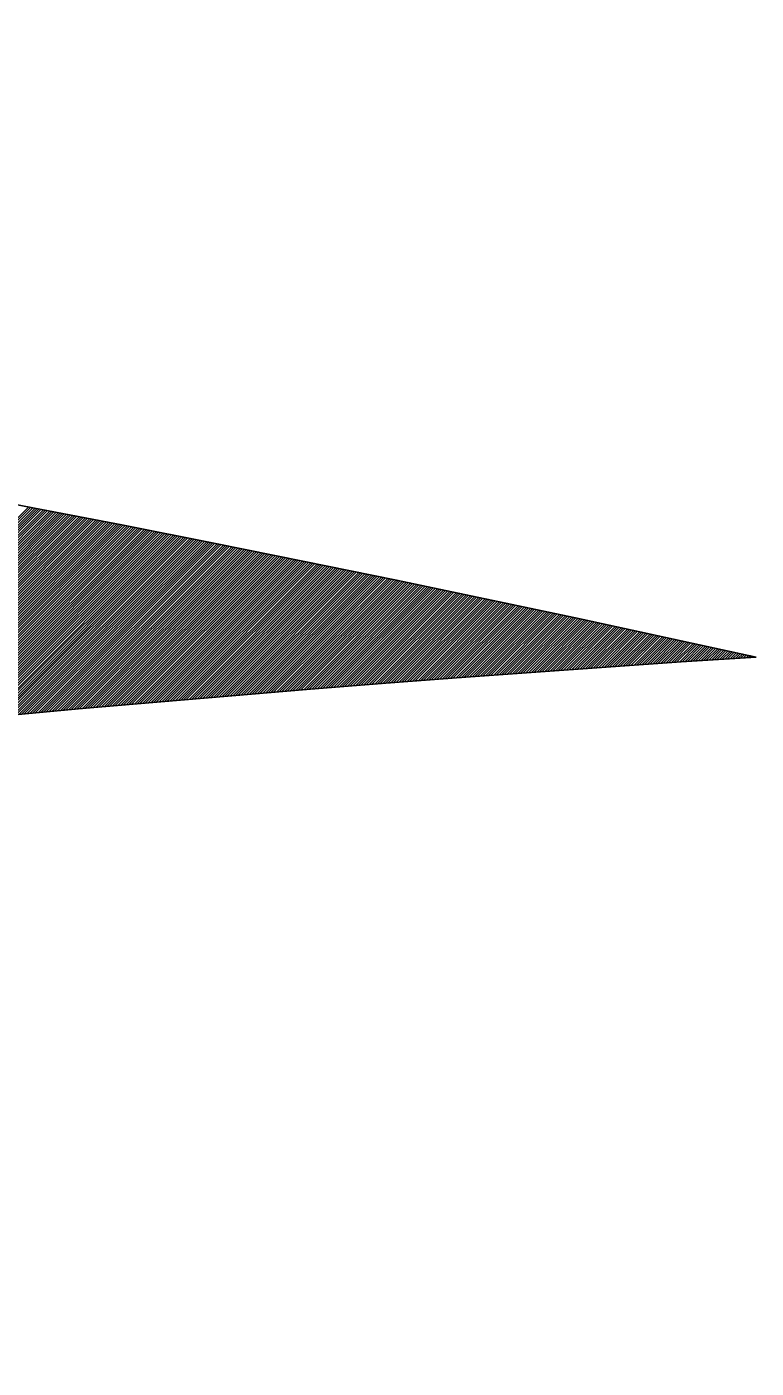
# Model space of a CAD drawing. Extents: x 99968 to 128667, y 90163 to 102182.
# Drawn here: x 120922.06 to 120927.51, y 101826.7 to 101836.73 of the extents above; entities that cross this region are included whole.
import ezdxf

# ---------------------------------------------------------------- set-up
doc = ezdxf.new("R2010")
doc.units = 0
doc.layers.add('RD Standard Plans Active', color=7, linetype='Continuous')

msp = doc.modelspace()

# ---------------------------------------------------------------- linework, layer by layer
at = {"layer": 'RD Standard Plans Active'}
for p, q in [((120920.37, 101831.434), (120922.078, 101833.141)), ((120920.391, 101831.436), (120922.093, 101833.138)), ((120920.412, 101831.438), (120922.109, 101833.135)), ((120920.432, 101831.44), (120922.125, 101833.132)), ((120920.453, 101831.442), (120922.14, 101833.129)), ((120920.474, 101831.444), (120922.156, 101833.126)), ((120920.495, 101831.446), (120922.171, 101833.123)), ((120920.515, 101831.448), (120922.187, 101833.12)), ((120920.536, 101831.45), (120922.203, 101833.117)), ((120920.557, 101831.452), (120922.218, 101833.114)), ((120920.578, 101831.454), (120922.234, 101833.11)), ((120920.598, 101831.456), (120922.25, 101833.107)), ((120920.619, 101831.458), (120922.265, 101833.104)), ((120920.64, 101831.46), (120922.281, 101833.101)), ((120920.661, 101831.462), (120922.297, 101833.098)), ((120920.681, 101831.464), (120922.312, 101833.095)), ((120920.702, 101831.466), (120922.328, 101833.092)), ((120920.723, 101831.468), (120922.343, 101833.089)), ((120920.743, 101831.47), (120922.359, 101833.086)), ((120920.764, 101831.472), (120922.375, 101833.083)), ((120920.785, 101831.474), (120922.39, 101833.08)), ((120920.806, 101831.477), (120922.406, 101833.077)), ((120920.826, 101831.479), (120922.422, 101833.074)), ((120920.847, 101831.481), (120922.437, 101833.071)), ((120920.868, 101831.483), (120922.453, 101833.068)), ((120920.889, 101831.485), (120922.469, 101833.065)), ((120920.909, 101831.487), (120922.484, 101833.062)), ((120920.93, 101831.489), (120922.5, 101833.059)), ((120920.951, 101831.491), (120922.515, 101833.056)), ((120920.971, 101831.493), (120922.531, 101833.052)), ((120920.992, 101831.495), (120922.547, 101833.049)), ((120921.013, 101831.497), (120922.562, 101833.046)), ((120921.034, 101831.499), (120922.578, 101833.043)), ((120921.054, 101831.501), (120922.594, 101833.04)), ((120921.075, 101831.503), (120922.609, 101833.037)), ((120921.096, 101831.505), (120922.625, 101833.034)), ((120921.117, 101831.507), (120922.641, 101833.031)), ((120921.137, 101831.509), (120922.656, 101833.028)), ((120921.158, 101831.511), (120922.672, 101833.025)), ((120921.179, 101831.513), (120922.687, 101833.022)), ((120921.2, 101831.515), (120922.703, 101833.019)), ((120921.22, 101831.517), (120922.719, 101833.016)), ((120921.241, 101831.519), (120922.734, 101833.013)), ((120921.262, 101831.521), (120922.75, 101833.01)), ((120921.282, 101831.524), (120922.766, 101833.007)), ((120921.303, 101831.526), (120922.781, 101833.004)), ((120921.324, 101831.528), (120922.797, 101833.001)), ((120921.345, 101831.53), (120922.813, 101832.998)), ((120921.365, 101831.532), (120922.828, 101832.995)), ((120921.386, 101831.533), (120922.844, 101832.991)), ((120921.406, 101831.535), (120922.859, 101832.988)), ((120921.427, 101831.537), (120922.875, 101832.985)), ((120921.448, 101831.539), (120922.891, 101832.982)), ((120921.468, 101831.541), (120922.906, 101832.979)), ((120921.489, 101831.543), (120922.922, 101832.976)), ((120921.509, 101831.545), (120922.938, 101832.973)), ((120921.53, 101831.547), (120922.953, 101832.97)), ((120921.55, 101831.549), (120922.969, 101832.967)), ((120921.571, 101831.55), (120922.985, 101832.964)), ((120921.591, 101831.552), (120923, 101832.961)), ((120921.612, 101831.554), (120923.016, 101832.958)), ((120921.633, 101831.556), (120923.031, 101832.955)), ((120921.653, 101831.558), (120923.047, 101832.952)), ((120921.674, 101831.56), (120923.063, 101832.949)), ((120921.694, 101831.562), (120923.078, 101832.946)), ((120921.715, 101831.564), (120923.094, 101832.943)), ((120921.735, 101831.565), (120923.11, 101832.94)), ((120921.756, 101831.567), (120923.125, 101832.937)), ((120921.777, 101831.569), (120923.141, 101832.933)), ((120921.797, 101831.571), (120923.157, 101832.93)), ((120921.818, 101831.573), (120923.172, 101832.927)), ((120921.838, 101831.575), (120923.188, 101832.924)), ((120921.859, 101831.577), (120923.203, 101832.921)), ((120921.879, 101831.579), (120923.219, 101832.918)), ((120921.9, 101831.58), (120923.235, 101832.915)), ((120921.921, 101831.582), (120923.25, 101832.912)), ((120921.941, 101831.584), (120923.266, 101832.909)), ((120921.962, 101831.586), (120923.282, 101832.906)), ((120921.982, 101831.588), (120923.297, 101832.903)), ((120922.003, 101831.59), (120923.313, 101832.9)), ((120922.023, 101831.592), (120923.329, 101832.897)), ((120922.044, 101831.594), (120923.344, 101832.894)), ((120922.064, 101831.595), (120923.36, 101832.891)), ((120922.085, 101831.597), (120923.375, 101832.887)), ((120922.106, 101831.599), (120923.391, 101832.884)), ((120922.126, 101831.601), (120923.406, 101832.881)), ((120922.147, 101831.603), (120923.422, 101832.878)), ((120922.167, 101831.605), (120923.437, 101832.875)), ((120922.188, 101831.607), (120923.453, 101832.872)), ((120922.208, 101831.609), (120923.468, 101832.869)), ((120922.229, 101831.611), (120923.484, 101832.865)), ((120922.25, 101831.612), (120923.499, 101832.862)), ((120922.27, 101831.614), (120923.515, 101832.859)), ((120922.291, 101831.616), (120923.531, 101832.856)), ((120922.311, 101831.618), (120923.546, 101832.853)), ((120922.332, 101831.62), (120923.562, 101832.85)), ((120922.352, 101831.622), (120923.577, 101832.847)), ((120922.373, 101831.624), (120923.593, 101832.843)), ((120922.394, 101831.626), (120923.608, 101832.84)), ((120922.414, 101831.627), (120923.624, 101832.837)), ((120922.435, 101831.629), (120923.639, 101832.834)), ((120922.455, 101831.631), (120923.655, 101832.831)), ((120922.476, 101831.633), (120923.67, 101832.828)), ((120922.496, 101831.635), (120923.686, 101832.824)), ((120922.517, 101831.637), (120923.701, 101832.821)), ((120922.537, 101831.639), (120923.717, 101832.818)), ((120922.558, 101831.641), (120923.733, 101832.815)), ((120922.579, 101831.642), (120923.748, 101832.812)), ((120922.599, 101831.644), (120923.764, 101832.809)), ((120922.62, 101831.646), (120923.779, 101832.806)), ((120922.64, 101831.648), (120923.795, 101832.802)), ((120922.661, 101831.65), (120923.81, 101832.799)), ((120922.681, 101831.652), (120923.826, 101832.796)), ((120922.702, 101831.654), (120923.841, 101832.793)), ((120922.723, 101831.656), (120923.857, 101832.79)), ((120922.743, 101831.657), (120923.872, 101832.787)), ((120922.764, 101831.659), (120923.888, 101832.784)), ((120922.784, 101831.661), (120923.903, 101832.78)), ((120922.805, 101831.663), (120923.919, 101832.777)), ((120922.825, 101831.665), (120923.935, 101832.774)), ((120922.845, 101831.666), (120923.95, 101832.771)), ((120922.866, 101831.668), (120923.966, 101832.768)), ((120922.886, 101831.67), (120923.981, 101832.765)), ((120922.907, 101831.671), (120923.997, 101832.762)), ((120922.927, 101831.673), (120924.012, 101832.758)), ((120922.947, 101831.675), (120924.028, 101832.755)), ((120922.968, 101831.677), (120924.043, 101832.752)), ((120922.988, 101831.678), (120924.059, 101832.749)), ((120923.009, 101831.68), (120924.074, 101832.746)), ((120923.029, 101831.682), (120924.09, 101832.743)), ((120923.049, 101831.683), (120924.105, 101832.739)), ((120923.07, 101831.685), (120924.121, 101832.736)), ((120923.09, 101831.687), (120924.137, 101832.733)), ((120923.111, 101831.689), (120924.152, 101832.73)), ((120923.131, 101831.69), (120924.168, 101832.727)), ((120923.151, 101831.692), (120924.183, 101832.724)), ((120923.172, 101831.694), (120924.199, 101832.721)), ((120923.192, 101831.695), (120924.214, 101832.717)), ((120923.213, 101831.697), (120924.23, 101832.714)), ((120923.233, 101831.699), (120924.245, 101832.711)), ((120923.253, 101831.701), (120924.261, 101832.708)), ((120923.274, 101831.702), (120924.276, 101832.705)), ((120923.294, 101831.704), (120924.292, 101832.702)), ((120923.315, 101831.706), (120924.307, 101832.699)), ((120923.335, 101831.708), (120924.323, 101832.695)), ((120923.355, 101831.709), (120924.339, 101832.692)), ((120923.376, 101831.711), (120924.354, 101832.689)), ((120923.396, 101831.713), (120924.37, 101832.686)), ((120923.417, 101831.714), (120924.385, 101832.683)), ((120923.437, 101831.716), (120924.401, 101832.68)), ((120923.458, 101831.718), (120924.416, 101832.677)), ((120923.478, 101831.72), (120924.432, 101832.673)), ((120923.498, 101831.721), (120924.447, 101832.67)), ((120923.519, 101831.723), (120924.463, 101832.667)), ((120923.539, 101831.725), (120924.478, 101832.664)), ((120923.56, 101831.726), (120924.494, 101832.661)), ((120923.58, 101831.728), (120924.509, 101832.658)), ((120923.6, 101831.73), (120924.525, 101832.655)), ((120923.621, 101831.732), (120924.541, 101832.651)), ((120923.641, 101831.733), (120924.556, 101832.648)), ((120923.662, 101831.735), (120924.572, 101832.645)), ((120923.682, 101831.737), (120924.587, 101832.642)), ((120923.702, 101831.738), (120924.603, 101832.639)), ((120923.723, 101831.74), (120924.618, 101832.636)), ((120923.743, 101831.742), (120924.634, 101832.632)), ((120923.764, 101831.744), (120924.649, 101832.629)), ((120923.784, 101831.745), (120924.665, 101832.626)), ((120923.804, 101831.747), (120924.68, 101832.623)), ((120923.825, 101831.749), (120924.696, 101832.62)), ((120923.845, 101831.75), (120924.711, 101832.617)), ((120923.866, 101831.752), (120924.727, 101832.614)), ((120923.886, 101831.754), (120924.742, 101832.61)), ((120923.906, 101831.756), (120924.758, 101832.607)), ((120923.927, 101831.757), (120924.773, 101832.604)), ((120923.947, 101831.759), (120924.789, 101832.601)), ((120923.968, 101831.761), (120924.804, 101832.597)), ((120923.988, 101831.762), (120924.82, 101832.594)), ((120924.008, 101831.764), (120924.835, 101832.591)), ((120924.029, 101831.766), (120924.851, 101832.588)), ((120924.049, 101831.768), (120924.866, 101832.584)), ((120924.07, 101831.769), (120924.881, 101832.581)), ((120924.09, 101831.771), (120924.897, 101832.578)), ((120924.11, 101831.773), (120924.912, 101832.575)), ((120924.131, 101831.775), (120924.928, 101832.571)), ((120924.151, 101831.776), (120924.943, 101832.568)), ((120924.172, 101831.778), (120924.959, 101832.565)), ((120924.192, 101831.78), (120924.974, 101832.562)), ((120924.212, 101831.781), (120924.99, 101832.558)), ((120924.233, 101831.783), (120925.005, 101832.555)), ((120924.253, 101831.784), (120925.02, 101832.552)), ((120924.273, 101831.786), (120925.036, 101832.549)), ((120924.293, 101831.787), (120925.051, 101832.545)), ((120924.314, 101831.789), (120925.067, 101832.542)), ((120924.334, 101831.791), (120925.082, 101832.539)), ((120924.354, 101831.792), (120925.098, 101832.536)), ((120924.374, 101831.794), (120925.113, 101832.532)), ((120924.394, 101831.795), (120925.129, 101832.529)), ((120924.415, 101831.797), (120925.144, 101832.526)), ((120924.435, 101831.798), (120925.159, 101832.523)), ((120924.455, 101831.8), (120925.175, 101832.52)), ((120924.475, 101831.801), (120925.19, 101832.516)), ((120924.496, 101831.803), (120925.206, 101832.513)), ((120924.516, 101831.805), (120925.221, 101832.51)), ((120924.536, 101831.806), (120925.237, 101832.507)), ((120924.556, 101831.808), (120925.252, 101832.503)), ((120924.577, 101831.809), (120925.268, 101832.5)), ((120924.597, 101831.811), (120925.283, 101832.497)), ((120924.617, 101831.812), (120925.298, 101832.494)), ((120924.637, 101831.814), (120925.314, 101832.49)), ((120924.658, 101831.815), (120925.329, 101832.487)), ((120924.678, 101831.817), (120925.345, 101832.484)), ((120924.698, 101831.819), (120925.36, 101832.481)), ((120924.718, 101831.82), (120925.376, 101832.477)), ((120924.739, 101831.822), (120925.391, 101832.474)), ((120924.759, 101831.823), (120925.407, 101832.471)), ((120924.779, 101831.825), (120925.422, 101832.468)), ((120924.799, 101831.826), (120925.437, 101832.464)), ((120924.82, 101831.828), (120925.453, 101832.461)), ((120924.84, 101831.83), (120925.468, 101832.458)), ((120924.86, 101831.831), (120925.484, 101832.455)), ((120924.88, 101831.833), (120925.499, 101832.451)), ((120924.901, 101831.834), (120925.515, 101832.448)), ((120924.921, 101831.836), (120925.53, 101832.445)), ((120924.941, 101831.837), (120925.545, 101832.442)), ((120924.961, 101831.839), (120925.561, 101832.438)), ((120924.982, 101831.84), (120925.576, 101832.435)), ((120925.002, 101831.842), (120925.592, 101832.432)), ((120925.022, 101831.844), (120925.607, 101832.429)), ((120925.042, 101831.845), (120925.623, 101832.425)), ((120925.063, 101831.847), (120925.638, 101832.422)), ((120925.083, 101831.848), (120925.654, 101832.419)), ((120925.103, 101831.85), (120925.669, 101832.416)), ((120925.123, 101831.851), (120925.684, 101832.412)), ((120925.144, 101831.853), (120925.7, 101832.409)), ((120925.164, 101831.854), (120925.715, 101832.406)), ((120925.184, 101831.856), (120925.731, 101832.403)), ((120925.204, 101831.858), (120925.746, 101832.4)), ((120925.225, 101831.859), (120925.762, 101832.396)), ((120925.245, 101831.861), (120925.777, 101832.393)), ((120925.265, 101831.862), (120925.793, 101832.39)), ((120925.285, 101831.864), (120925.808, 101832.387)), ((120925.306, 101831.865), (120925.823, 101832.383)), ((120925.326, 101831.867), (120925.839, 101832.38)), ((120925.346, 101831.868), (120925.854, 101832.377)), ((120925.366, 101831.87), (120925.87, 101832.374)), ((120925.387, 101831.872), (120925.885, 101832.37)), ((120925.407, 101831.873), (120925.901, 101832.367)), ((120925.427, 101831.875), (120925.916, 101832.364)), ((120925.447, 101831.876), (120925.932, 101832.361)), ((120925.468, 101831.878), (120925.947, 101832.357)), ((120925.488, 101831.879), (120925.962, 101832.354)), ((120925.508, 101831.881), (120925.978, 101832.351)), ((120925.528, 101831.883), (120925.993, 101832.348)), ((120925.549, 101831.884), (120926.009, 101832.344)), ((120925.569, 101831.886), (120926.024, 101832.341)), ((120925.589, 101831.887), (120926.04, 101832.338)), ((120925.609, 101831.889), (120926.055, 101832.335)), ((120925.629, 101831.89), (120926.071, 101832.331)), ((120925.649, 101831.892), (120926.086, 101832.328)), ((120925.669, 101831.893), (120926.101, 101832.325)), ((120925.69, 101831.894), (120926.117, 101832.322)), ((120925.71, 101831.896), (120926.132, 101832.318)), ((120925.73, 101831.897), (120926.148, 101832.315)), ((120925.75, 101831.899), (120926.163, 101832.312)), ((120925.77, 101831.9), (120926.178, 101832.308)), ((120925.79, 101831.901), (120926.194, 101832.305)), ((120925.81, 101831.903), (120926.209, 101832.302)), ((120925.83, 101831.904), (120926.224, 101832.298)), ((120925.85, 101831.906), (120926.24, 101832.295)), ((120925.87, 101831.907), (120926.255, 101832.292)), ((120925.89, 101831.908), (120926.27, 101832.288)), ((120925.911, 101831.91), (120926.286, 101832.285)), ((120925.931, 101831.911), (120926.301, 101832.282)), ((120925.951, 101831.913), (120926.316, 101832.278)), ((120925.971, 101831.914), (120926.332, 101832.275)), ((120925.991, 101831.915), (120926.347, 101832.272)), ((120926.011, 101831.917), (120926.362, 101832.268)), ((120926.031, 101831.918), (120926.378, 101832.265)), ((120926.051, 101831.92), (120926.393, 101832.262)), ((120926.071, 101831.921), (120926.409, 101832.258)), ((120926.091, 101831.922), (120926.424, 101832.255)), ((120926.111, 101831.924), (120926.439, 101832.252)), ((120926.132, 101831.925), (120926.455, 101832.248)), ((120926.152, 101831.927), (120926.47, 101832.245)), ((120926.172, 101831.928), (120926.485, 101832.242)), ((120926.192, 101831.929), (120926.501, 101832.238)), ((120926.212, 101831.931), (120926.516, 101832.235)), ((120926.232, 101831.932), (120926.531, 101832.232)), ((120926.252, 101831.934), (120926.547, 101832.228)), ((120926.272, 101831.935), (120926.562, 101832.225)), ((120926.292, 101831.936), (120926.577, 101832.222)), ((120926.312, 101831.938), (120926.593, 101832.218)), ((120926.332, 101831.939), (120926.608, 101832.215)), ((120926.353, 101831.941), (120926.623, 101832.212)), ((120926.373, 101831.942), (120926.639, 101832.208)), ((120926.393, 101831.943), (120926.654, 101832.205)), ((120926.413, 101831.945), (120926.669, 101832.202)), ((120926.433, 101831.946), (120926.685, 101832.198)), ((120926.453, 101831.948), (120926.7, 101832.195)), ((120926.473, 101831.949), (120926.716, 101832.191)), ((120926.493, 101831.95), (120926.731, 101832.188)), ((120926.513, 101831.952), (120926.746, 101832.185)), ((120926.533, 101831.953), (120926.762, 101832.181)), ((120926.553, 101831.955), (120926.777, 101832.178)), ((120926.574, 101831.956), (120926.792, 101832.175)), ((120926.594, 101831.957), (120926.808, 101832.171)), ((120926.614, 101831.959), (120926.823, 101832.168)), ((120926.634, 101831.96), (120926.838, 101832.165)), ((120926.654, 101831.962), (120926.854, 101832.161)), ((120926.674, 101831.963), (120926.869, 101832.158)), ((120926.694, 101831.964), (120926.884, 101832.155)), ((120926.714, 101831.966), (120926.9, 101832.151)), ((120926.734, 101831.967), (120926.915, 101832.148)), ((120926.754, 101831.969), (120926.93, 101832.145)), ((120926.774, 101831.97), (120926.946, 101832.141)), ((120926.795, 101831.972), (120926.961, 101832.138)), ((120926.815, 101831.973), (120926.976, 101832.135)), ((120926.835, 101831.974), (120926.992, 101832.131)), ((120926.855, 101831.976), (120927.007, 101832.128)), ((120926.875, 101831.977), (120927.022, 101832.125)), ((120926.895, 101831.979), (120927.038, 101832.121)), ((120926.915, 101831.98), (120927.053, 101832.118)), ((120926.935, 101831.981), (120927.069, 101832.115)), ((120926.955, 101831.983), (120927.084, 101832.111)), ((120926.975, 101831.984), (120927.099, 101832.108)), ((120926.995, 101831.986), (120927.115, 101832.105)), ((120927.015, 101831.987), (120927.13, 101832.101)), ((120927.036, 101831.988), (120927.145, 101832.098)), ((120927.056, 101831.99), (120927.161, 101832.095)), ((120927.076, 101831.991), (120927.176, 101832.091)), ((120927.095, 101831.992), (120927.191, 101832.088)), ((120927.115, 101831.993), (120927.207, 101832.085)), ((120927.135, 101831.995), (120927.222, 101832.081)), ((120927.155, 101831.996), (120927.237, 101832.078)), ((120927.175, 101831.997), (120927.253, 101832.075)), ((120927.195, 101831.999), (120927.268, 101832.071)), ((120927.215, 101832), (120927.283, 101832.068)), ((120927.235, 101832.001), (120927.299, 101832.065)), ((120927.255, 101832.003), (120927.314, 101832.061)), ((120927.275, 101832.004), (120927.329, 101832.058)), ((120927.295, 101832.005), (120927.345, 101832.055)), ((120927.315, 101832.006), (120927.36, 101832.051)), ((120927.335, 101832.008), (120927.376, 101832.048)), ((120927.355, 101832.009), (120927.391, 101832.045)), ((120927.375, 101832.01), (120927.406, 101832.041)), ((120927.395, 101832.012), (120927.422, 101832.038)), ((120927.415, 101832.013), (120927.437, 101832.035)), ((120927.435, 101832.014), (120927.452, 101832.031)), ((120927.455, 101832.016), (120927.468, 101832.028)), ((120927.475, 101832.017), (120927.483, 101832.025)), ((120927.495, 101832.018), (120927.498, 101832.021))]:
    msp.add_line(p, q, dxfattribs=at)
for centre, start, end in [((120884.414, 101637.207), 77.52632, 102.78413), ((120940.216, 101632.903), 93.65153, 114.22129)]:
    msp.add_arc(centre, 199.521, start, end, dxfattribs=at)

doc.saveas('drawing.dxf')
